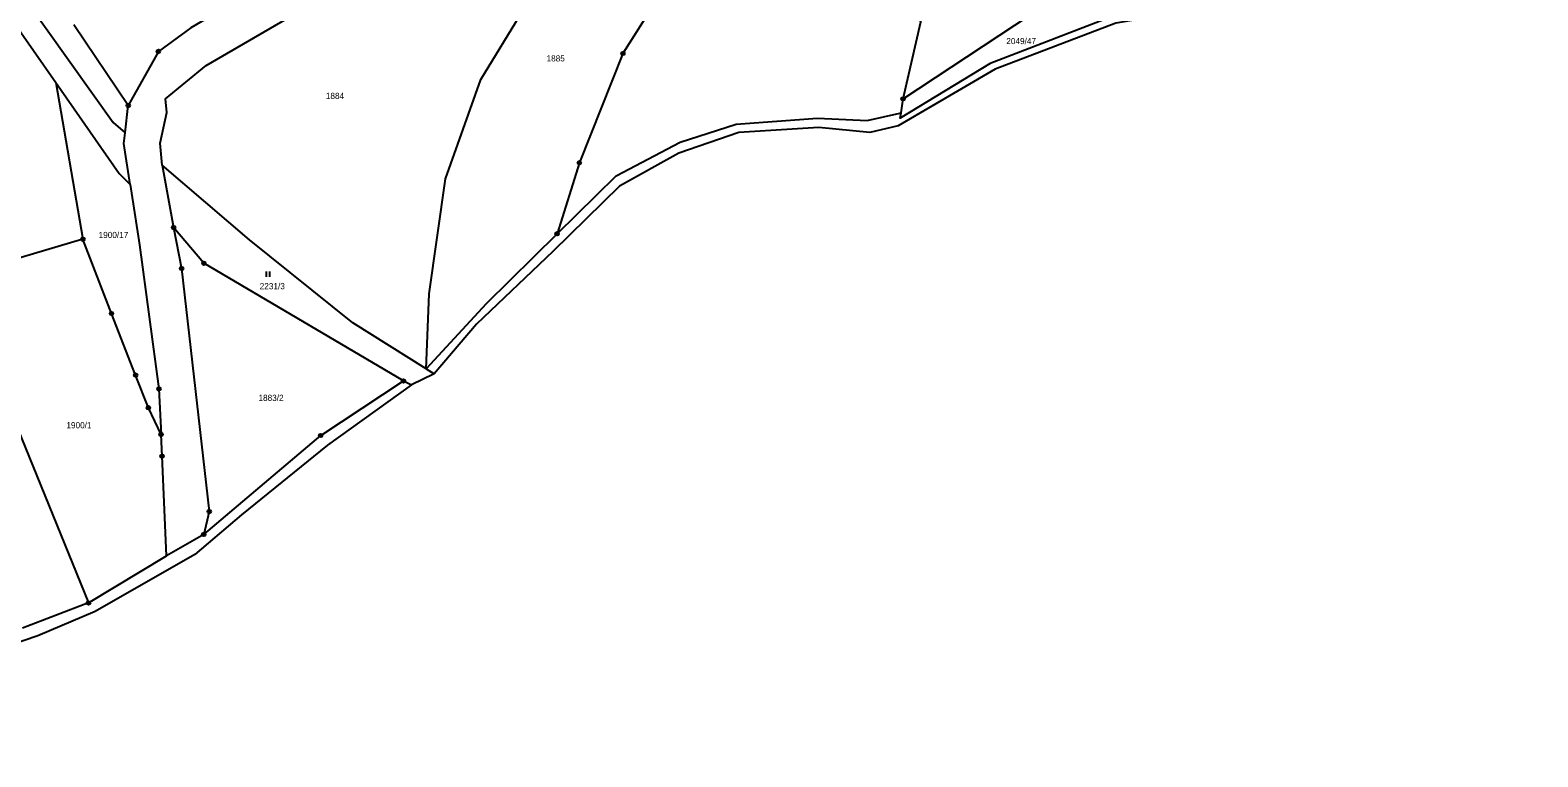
# Model space of a CAD drawing. Extents: x -725728 to -720881, y -1068679 to -1063504.
# Drawn here: x -722372.8 to -721955.9, y -1067376.4 to -1067175.4 of the extents above; entities that cross this region are included whole.
import ezdxf

# ---------------------------------------------------------------- set-up
doc = ezdxf.new("R2010")
doc.units = 0
for name, color, linetype in [('Hranice parcel', 7, 'Continuous'), ('Parcelní čísla', 7, 'Continuous'), ('Značky bodu BP', 7, 'Continuous'), ('Značky kultur', 7, 'Continuous')]:
    doc.layers.add(name, color=color, linetype=linetype)

msp = doc.modelspace()

# ---------------------------------------------------------------- linework, layer by layer
at = {"layer": 'Hranice parcel'}
for p, q in [((-722345.7, -1067196.21), (-722360.75, -1067173.87)), ((-722365.73, -1067189.84), (-722358.25, -1067233.2)), ((-722346.57, -1067203.8), (-722345.7, -1067196.21)), ((-722132.01, -1067198.22), (-722131.43, -1067194.36)), ((-722336.36, -1067212.69), (-722333.17, -1067229.96)), ((-722249.39, -1067256.67), (-722261.07, -1067270.44)), ((-722263.34, -1067269.02), (-722261.07, -1067270.44)), ((-722269.58, -1067272.4), (-722267.36, -1067273.49)), ((-722261.07, -1067270.44), (-722267.36, -1067273.49)), ((-722314.42, -1067309.4), (-722327.28, -1067320.44)), ((-722324.81, -1067314.84), (-722335.09, -1067320.78)), ((-722356.68, -1067333.81), (-722335.09, -1067320.78)), ((-722327.28, -1067320.44), (-722354.81, -1067336.16)), ((-722356.68, -1067333.81), (-722374.94, -1067340.76)), ((-722354.81, -1067336.16), (-722370.71, -1067342.85))]:
    msp.add_line(p, q, dxfattribs=at)
for points in [[(-722214.87, -1067109.71), (-722222.53, -1067112.42), (-722274.93, -1067143.29), (-722328.42, -1067174.74), (-722337.37, -1067181.25), (-722345.7, -1067196.21)], [(-722336.36, -1067212.69), (-722336.88, -1067206.63), (-722335.07, -1067198.14), (-722335.44, -1067194.32), (-722324.17, -1067185.11), (-722262.21, -1067149.12), (-722202.75, -1067116.5)], [(-722263.34, -1067269.02), (-722262.51, -1067248.3), (-722257.99, -1067216.46), (-722248.23, -1067189), (-722236.46, -1067169.81), (-722216.64, -1067143.98), (-722202.75, -1067116.5)], [(-722412.97, -1067128.94), (-722390.51, -1067154.32), (-722365.73, -1067189.84)], [(-722405.97, -1067127.86), (-722386.53, -1067149.43), (-722349.86, -1067200.94), (-722346.57, -1067203.8)], [(-722173.42, -1067128.14), (-722184.13, -1067142.6), (-722208.9, -1067181.81), (-722220.95, -1067212), (-722227.11, -1067231.69)], [(-721955.91, -1067136.8), (-722007.13, -1067160.07), (-722036.63, -1067167.31), (-722072.57, -1067173.43), (-722105.97, -1067186.13), (-722132.82, -1067201.78)], [(-722131.43, -1067194.36), (-722087.23, -1067165.11), (-722078.58, -1067159.89)], [(-722131.43, -1067194.36), (-722126.52, -1067173.04), (-722129.36, -1067164.85)], [(-722072.12, -1067171.02), (-722107.4, -1067184.56), (-722132.23, -1067199.71), (-722132.01, -1067198.22)], [(-722365.73, -1067189.84), (-722348.18, -1067215.01), (-722345.15, -1067218.03)], [(-722227.11, -1067231.69), (-722210.76, -1067215.69), (-722193.12, -1067206.37), (-722177.62, -1067201.33), (-722155.06, -1067199.68), (-722141.39, -1067200.31), (-722132.34, -1067198.29), (-722132.01, -1067198.22)], [(-722132.82, -1067201.78), (-722140.65, -1067203.69), (-722154.78, -1067202.25), (-722176.88, -1067203.63), (-722193.47, -1067209.42), (-722209.85, -1067218.5)], [(-722345.15, -1067218.03), (-722346.91, -1067206.72), (-722346.57, -1067203.8)], [(-722263.34, -1067269.02), (-722283.59, -1067256.36), (-722312.18, -1067233.32), (-722336.36, -1067212.69)], [(-722345.15, -1067218.03), (-722342.55, -1067234.75), (-722337.2, -1067274.58), (-722336.62, -1067287.21)], [(-722209.85, -1067218.5), (-722228.3, -1067236.54), (-722249.39, -1067256.67)], [(-722333.17, -1067229.96), (-722330.96, -1067241.28), (-722323.3, -1067308.52), (-722324.81, -1067314.84)], [(-722269.58, -1067272.4), (-722324.8, -1067239.82), (-722333.17, -1067229.96)], [(-722358.25, -1067233.2), (-722393.38, -1067243.63), (-722381.59, -1067272.61), (-722376.42, -1067285.3), (-722356.68, -1067333.81)], [(-722336.62, -1067287.21), (-722340.13, -1067279.81), (-722343.66, -1067270.78), (-722350.33, -1067253.73), (-722358.25, -1067233.2)], [(-722227.11, -1067231.69), (-722246.75, -1067251.03), (-722263.34, -1067269.02)], [(-722324.81, -1067314.84), (-722292.49, -1067287.48), (-722269.58, -1067272.4)], [(-722267.36, -1067273.49), (-722290.6, -1067290.11), (-722314.42, -1067309.4)], [(-722335.09, -1067320.78), (-722336.35, -1067293.2), (-722336.62, -1067287.21)], [(-722370.71, -1067342.85), (-722403.82, -1067354.15), (-722441.15, -1067367.59), (-722471.86, -1067376.37)]]:
    msp.add_lwpolyline(points, dxfattribs=at)
at = {"layer": 'Značky bodu BP'}
for centre, radius in [((-722337.37, -1067181.25), 0.5), ((-722337.37, -1067181.25), 0.0303), ((-722208.9, -1067181.81), 0.5), ((-722208.9, -1067181.81), 0.0303), ((-722131.43, -1067194.36), 0.5), ((-722345.7, -1067196.21), 0.5), ((-722345.7, -1067196.21), 0.0303), ((-722131.43, -1067194.36), 0.0303), ((-722220.95, -1067212), 0.5), ((-722220.95, -1067212), 0.0303), ((-722333.17, -1067229.96), 0.5), ((-722333.17, -1067229.96), 0.0303), ((-722227.11, -1067231.69), 0.5), ((-722358.25, -1067233.2), 0.5), ((-722358.25, -1067233.2), 0.0303), ((-722227.11, -1067231.69), 0.0303), ((-722324.8, -1067239.82), 0.5), ((-722324.8, -1067239.82), 0.0303), ((-722330.96, -1067241.28), 0.5), ((-722330.96, -1067241.28), 0.0303), ((-722350.33, -1067253.73), 0.5), ((-722350.33, -1067253.73), 0.0303), ((-722343.66, -1067270.78), 0.5), ((-722343.66, -1067270.78), 0.0303), ((-722269.58, -1067272.4), 0.5), ((-722269.58, -1067272.4), 0.0303), ((-722337.2, -1067274.58), 0.5), ((-722337.2, -1067274.58), 0.0303), ((-722340.13, -1067279.81), 0.5), ((-722340.13, -1067279.81), 0.0303), ((-722336.62, -1067287.21), 0.5), ((-722336.62, -1067287.21), 0.0303), ((-722292.49, -1067287.48), 0.5), ((-722292.49, -1067287.48), 0.0303), ((-722336.35, -1067293.2), 0.5), ((-722336.35, -1067293.2), 0.0303), ((-722323.3, -1067308.52), 0.5), ((-722323.3, -1067308.52), 0.0303), ((-722324.81, -1067314.84), 0.5), ((-722324.81, -1067314.84), 0.0303), ((-722356.68, -1067333.81), 0.5), ((-722356.68, -1067333.81), 0.0303)]:
    msp.add_circle(centre, radius, dxfattribs=at)
at = {"layer": 'Značky kultur'}
for p, q in [((-722307.51, -1067243.59), (-722307.51, -1067242.09)), ((-722306.51, -1067243.59), (-722306.51, -1067242.09))]:
    msp.add_line(p, q, dxfattribs=at)

# ---------------------------------------------------------------- texts
at = {"layer": 'Parcelní čísla'}
for s, p in [('2049/47', (-722102.89, -1067179.23)), ('1885', (-722230.03, -1067184.01)), ('1884', (-722291.06, -1067194.39)), ('1900/17', (-722353.89, -1067232.86)), ('2231/3', (-722309.35, -1067247.03)), ('1883/2', (-722309.69, -1067277.91)), ('1900/1', (-722362.8, -1067285.48))]:
    msp.add_text(s, height=1.7, dxfattribs=at).set_placement(p)

doc.saveas('drawing.dxf')
